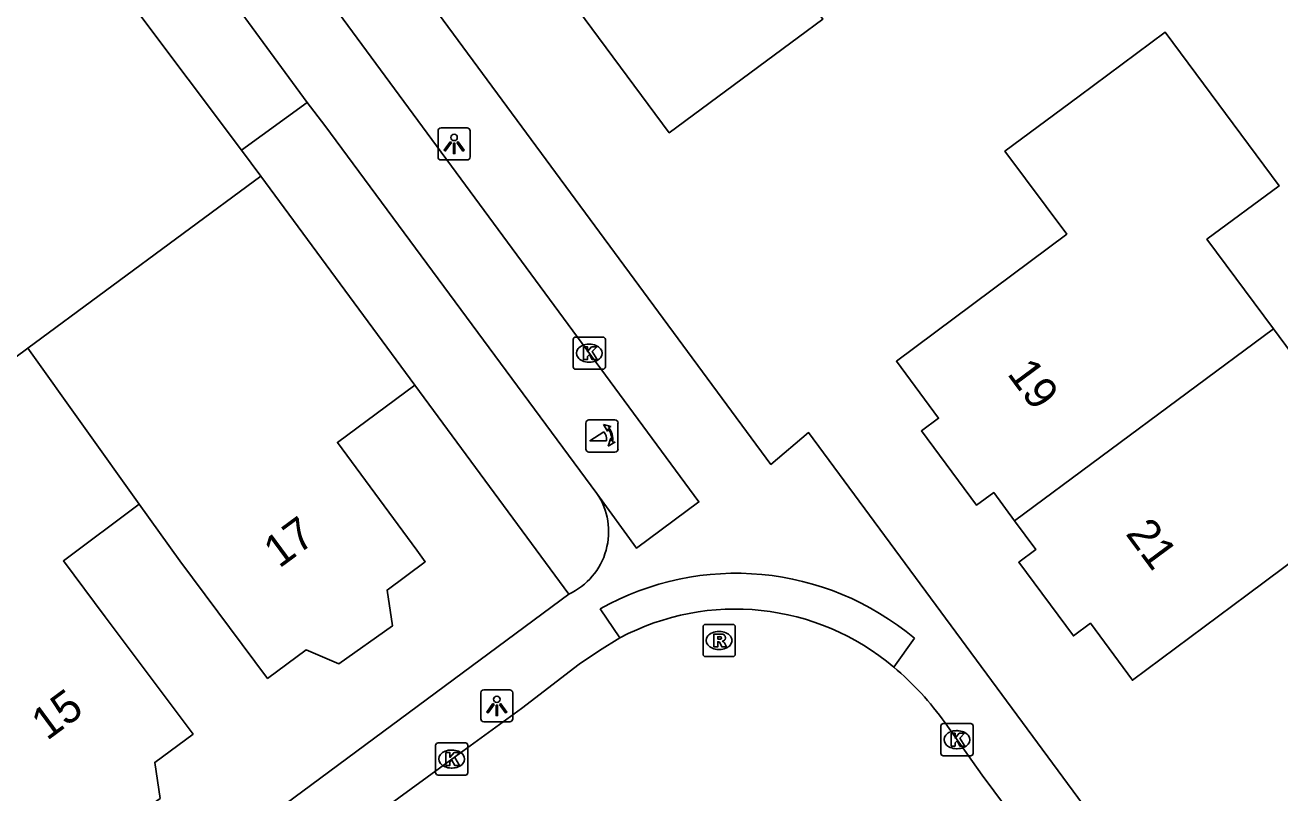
# Model space of a CAD drawing. Extents: x 163427 to 164190, y 380331 to 381641.
# Drawn here: x 163830.78 to 163869.78, y 381146.57 to 381170.43 of the extents above; entities that cross this region are included whole.
import ezdxf

# ---------------------------------------------------------------- set-up
doc = ezdxf.new("R2010")
doc.units = 0
for name, color, linetype in [('IMGEO_Fietspad_open', 7, 'Continuous'), ('IMGEO_Groenvoorziening', 7, 'Continuous'), ('IMGEO_Kolk', 7, 'Continuous'), ('IMGEO_Lichtpunt', 7, 'Continuous'), ('IMGEO_Pand', 7, 'Continuous'), ('IMGEO_Pand_nummerreeks', 7, 'Continuous'), ('IMGEO_Poller', 7, 'Continuous'), ('IMGEO_Rijbaan_lokaal_open', 7, 'Continuous'), ('IMGEO_Rioolput', 7, 'Continuous'), ('IMGEO_Voetpad_open', 7, 'Continuous')]:
    doc.layers.add(name, color=color, linetype=linetype)

msp = doc.modelspace()

# ---------------------------------------------------------------- linework, layer by layer
at = {"layer": 'IMGEO_Fietspad_open'}
for points in [[(163836.166, 381176.725), (163851.72, 381155.614), (163849.785, 381154.173), (163848.55, 381155.876)], [(163839.548, 381168.029), (163835.703, 381173.277)], [(163848.55, 381155.876), (163840.091, 381167.31), (163839.548, 381168.029)]]:
    msp.add_lwpolyline(points, dxfattribs=at)
at = {"layer": 'IMGEO_Groenvoorziening'}
for points in [[(163837.499, 381166.547), (163832.5, 381173.217)], [(163839.548, 381168.029), (163837.499, 381166.547)], [(163838.104, 381165.739), (163837.499, 381166.547)], [(163847.678, 381152.747), (163845.362, 381155.891), (163842.895, 381159.239)]]:
    msp.add_lwpolyline(points, dxfattribs=at)
at = {"layer": 'IMGEO_Kolk'}
for p, q in [((163847.812, 381159.808), (163847.812, 381160.66)), ((163847.887, 381160.734), (163848.739, 381160.734)), ((163848.3, 381160.514), (163848.325, 381160.514)), ((163848.813, 381160.66), (163848.813, 381159.808)), ((163848.739, 381159.734), (163847.887, 381159.734)), ((163848.323, 381159.954), (163848.298, 381159.954)), ((163859.243, 381147.798), (163859.243, 381148.65)), ((163859.318, 381148.724), (163860.17, 381148.724)), ((163859.731, 381148.504), (163859.756, 381148.504)), ((163860.244, 381148.65), (163860.244, 381147.798)), ((163843.537, 381147.197), (163843.537, 381148.049)), ((163843.612, 381148.123), (163844.464, 381148.123)), ((163844.538, 381148.049), (163844.538, 381147.197)), ((163844.025, 381147.903), (163844.05, 381147.903)), ((163860.17, 381147.724), (163859.318, 381147.724)), ((163859.754, 381147.944), (163859.729, 381147.944)), ((163844.048, 381147.343), (163844.023, 381147.343)), ((163844.464, 381147.123), (163843.612, 381147.123))]:
    msp.add_line(p, q, dxfattribs=at)
for points in [[(163847.812, 381159.808), (163847.812, 381160.66)], [(163847.887, 381160.734), (163848.739, 381160.734)], [(163848.133, 381160.434), (163848.256, 381160.434), (163848.256, 381160.283), (163848.386, 381160.434), (163848.55, 381160.434), (163848.404, 381160.283), (163848.557, 381160.034), (163848.405, 381160.034), (163848.32, 381160.198), (163848.256, 381160.131), (163848.256, 381160.034), (163848.133, 381160.034), (163848.133, 381160.434)], [(163848.813, 381160.66), (163848.813, 381159.808)], [(163848.739, 381159.734), (163847.887, 381159.734)], [(163859.243, 381147.798), (163859.243, 381148.65)], [(163859.318, 381148.724), (163860.17, 381148.724)], [(163859.564, 381148.424), (163859.687, 381148.424), (163859.687, 381148.273), (163859.817, 381148.424), (163859.981, 381148.424), (163859.835, 381148.273), (163859.988, 381148.024), (163859.836, 381148.024), (163859.751, 381148.188), (163859.687, 381148.121), (163859.687, 381148.024), (163859.564, 381148.024), (163859.564, 381148.424)], [(163860.244, 381148.65), (163860.244, 381147.798)], [(163843.537, 381147.197), (163843.537, 381148.049)], [(163843.612, 381148.123), (163844.464, 381148.123)], [(163844.538, 381148.049), (163844.538, 381147.197)], [(163843.858, 381147.823), (163843.981, 381147.823), (163843.981, 381147.672), (163844.111, 381147.823), (163844.275, 381147.823), (163844.129, 381147.672), (163844.282, 381147.423), (163844.13, 381147.423), (163844.045, 381147.587), (163843.981, 381147.52), (163843.981, 381147.423), (163843.858, 381147.423), (163843.858, 381147.823)], [(163860.17, 381147.724), (163859.318, 381147.724)], [(163844.464, 381147.123), (163843.612, 381147.123)]]:
    msp.add_lwpolyline(points, dxfattribs=at)
for centre, start, end in [((163847.889, 381160.658), 91.552, 178.448), ((163847.889, 381160.658), 91.552, 178.448), ((163848.737, 381160.658), 1.552, 88.448), ((163848.737, 381160.658), 1.552, 88.448), ((163847.889, 381159.81), 181.552, 268.448), ((163847.889, 381159.81), 181.552, 268.448), ((163848.737, 381159.81), 271.552, 358.448), ((163848.737, 381159.81), 271.552, 358.448), ((163859.32, 381148.648), 91.552, 178.448), ((163859.32, 381148.648), 91.552, 178.448), ((163860.168, 381148.648), 1.552, 88.448), ((163860.168, 381148.648), 1.552, 88.448), ((163843.614, 381148.047), 91.552, 178.448), ((163843.614, 381148.047), 91.552, 178.448), ((163844.462, 381148.047), 1.552, 88.448), ((163844.462, 381148.047), 1.552, 88.448), ((163859.32, 381147.8), 181.552, 268.448), ((163859.32, 381147.8), 181.552, 268.448), ((163860.168, 381147.8), 271.552, 358.448), ((163860.168, 381147.8), 271.552, 358.448), ((163843.614, 381147.199), 181.552, 268.448), ((163843.614, 381147.199), 181.552, 268.448), ((163844.462, 381147.199), 271.552, 358.448), ((163844.462, 381147.199), 271.552, 358.448)]:
    msp.add_arc(centre, 0.0765, start, end, dxfattribs=at)
for centre, major_axis, ratio, start_param, end_param in [((163848.299, 381160.234), (-0.387, 0.002), 0.722429, 4.712389, 7.853982), ((163848.324, 381160.234), (-0.39, 0.002), 0.717154, 1.570796, 4.712389), ((163859.73, 381148.224), (-0.387, 0.002), 0.722429, 4.712389, 7.853982), ((163859.755, 381148.224), (-0.39, 0.002), 0.717154, 1.570796, 4.712389), ((163844.024, 381147.623), (-0.387, 0.002), 0.722429, 4.712389, 7.853982), ((163844.049, 381147.623), (-0.39, 0.002), 0.717154, 1.570796, 4.712389)]:
    msp.add_ellipse(centre, major_axis=major_axis, ratio=ratio, start_param=start_param, end_param=end_param, dxfattribs=at)
at = {"layer": 'IMGEO_Lichtpunt'}
for p, q in [((163843.613, 381167.142), (163843.613, 381166.335)), ((163843.613, 381167.142), (163843.613, 381166.335)), ((163844.515, 381167.237), (163843.707, 381167.237)), ((163844.515, 381167.237), (163843.707, 381167.237)), ((163844.609, 381166.335), (163844.609, 381167.142)), ((163844.609, 381166.335), (163844.609, 381167.142)), ((163843.707, 381166.241), (163844.515, 381166.241)), ((163843.707, 381166.241), (163844.515, 381166.241)), ((163844.941, 381149.68), (163844.941, 381148.873)), ((163844.941, 381149.68), (163844.941, 381148.873)), ((163845.843, 381149.775), (163845.035, 381149.775)), ((163845.843, 381149.775), (163845.035, 381149.775)), ((163845.937, 381148.873), (163845.937, 381149.68)), ((163845.937, 381148.873), (163845.937, 381149.68)), ((163845.035, 381148.779), (163845.843, 381148.779)), ((163845.035, 381148.779), (163845.843, 381148.779))]:
    msp.add_line(p, q, dxfattribs=at)
for points in [[(163843.987, 381166.806), (163844.026, 381166.778), (163843.838, 381166.516), (163843.8, 381166.543), (163843.987, 381166.806)], [(163844.089, 381166.758), (163844.136, 381166.758), (163844.136, 381166.436), (163844.089, 381166.436), (163844.089, 381166.758)], [(163844.199, 381166.778), (163844.237, 381166.805), (163844.424, 381166.543), (163844.385, 381166.515), (163844.199, 381166.778)], [(163845.315, 381149.344), (163845.354, 381149.316), (163845.166, 381149.054), (163845.128, 381149.081), (163845.315, 381149.344)], [(163845.417, 381149.296), (163845.464, 381149.296), (163845.464, 381148.974), (163845.417, 381148.974), (163845.417, 381149.296)], [(163845.527, 381149.316), (163845.565, 381149.343), (163845.752, 381149.081), (163845.713, 381149.053), (163845.527, 381149.316)]]:
    msp.add_lwpolyline(points, dxfattribs=at)
for centre in [(163844.112, 381166.94), (163845.44, 381149.478)]:
    msp.add_circle(centre, 0.0994, dxfattribs=at)
for centre, start, end in [((163843.707, 381167.142), 90, 180), ((163843.707, 381167.142), 90, 180), ((163844.515, 381167.142), 0, 90), ((163844.515, 381167.142), 0, 90), ((163843.707, 381166.335), 180, 270), ((163843.707, 381166.335), 180, 270), ((163844.515, 381166.335), 270, 0), ((163844.515, 381166.335), 270, 360), ((163845.035, 381149.68), 90, 180), ((163845.035, 381149.68), 90, 180), ((163845.843, 381149.68), 0, 90), ((163845.843, 381149.68), 0, 90), ((163845.035, 381148.873), 180, 270), ((163845.035, 381148.873), 180, 270), ((163845.843, 381148.873), 270, 0), ((163845.843, 381148.873), 270, 360)]:
    msp.add_arc(centre, 0.0946, start, end, dxfattribs=at)
at = {"layer": 'IMGEO_Pand'}
for points in [[(163856.695, 381174.92), (163853.909, 381172.859), (163855.572, 381170.611), (163854.82, 381170.056), (163850.798, 381167.085), (163847.085, 381172.1), (163849.687, 381174.023), (163848.417, 381175.741), (163845.76, 381179.336), (163847.53, 381180.623), (163847.146, 381181.152), (163849.456, 381182.856), (163849.849, 381182.323), (163850.738, 381182.979)], [(163861.533, 381155.029), (163860.885, 381155.902), (163860.353, 381155.508), (163858.639, 381157.819), (163859.171, 381158.212), (163857.862, 381159.984), (163861.447, 381162.658), (163863.157, 381163.934), (163861.235, 381166.511), (163863.538, 381168.218), (163866.219, 381170.206), (163869.756, 381165.435), (163867.515, 381163.774), (163869.581, 381160.987)], [(163830.864, 381160.386), (163838.104, 381165.739)], [(163842.895, 381159.239), (163838.104, 381165.739)], [(163861.533, 381155.029), (163869.581, 381160.987)], [(163869.581, 381160.987), (163871.647, 381158.2), (163873.888, 381159.861), (163877.25, 381155.325)], [(163823.618, 381155.041), (163826.6, 381157.234), (163830.864, 381160.386)], [(163830.864, 381160.386), (163834.32, 381155.544)], [(163842.895, 381159.239), (163840.482, 381157.46), (163842.948, 381154.113), (163843.215, 381153.751), (163842.026, 381152.873), (163842.192, 381151.758), (163840.531, 381150.581), (163839.512, 381151.016), (163838.312, 381150.13), (163835.581, 381153.777), (163834.32, 381155.544)], [(163834.32, 381155.544), (163831.966, 381153.781), (163833.267, 381152.044), (163835.998, 381148.397), (163834.805, 381147.516), (163834.971, 381146.4), (163833.31, 381145.223), (163832.291, 381145.658), (163831.091, 381144.772), (163828.366, 381148.43), (163827.112, 381150.199)], [(163872.254, 381151.606), (163870.475, 381153.999), (163868.764, 381152.726), (163865.197, 381150.072), (163863.893, 381151.842), (163863.362, 381151.451), (163861.664, 381153.74), (163862.196, 381154.135), (163861.533, 381155.029)]]:
    msp.add_lwpolyline(points, dxfattribs=at)
at = {"layer": 'IMGEO_Poller'}
for p, q in [((163849.112, 381158.159), (163848.304, 381158.159)), ((163849.112, 381158.159), (163848.304, 381158.159)), ((163848.21, 381158.064), (163848.21, 381157.257)), ((163848.21, 381158.064), (163848.21, 381157.257)), ((163849.206, 381157.257), (163849.206, 381158.064)), ((163849.206, 381157.257), (163849.206, 381158.064)), ((163848.304, 381157.162), (163849.112, 381157.162)), ((163848.304, 381157.162), (163849.112, 381157.162))]:
    msp.add_line(p, q, dxfattribs=at)
for points in [[(163848.845, 381157.515), (163848.332, 381157.515), (163848.762, 381157.79)], [(163848.889, 381157.888), (163848.877, 381157.815), (163848.752, 381158.02)], [(163848.752, 381158.02), (163848.983, 381157.954), (163848.912, 381157.922)], [(163848.905, 381157.343), (163848.971, 381157.574), (163849.001, 381157.506)], [(163849.037, 381157.479), (163849.109, 381157.468), (163848.905, 381157.343)]]:
    msp.add_lwpolyline(points, dxfattribs=at)
for centre, radius, start, end in [((163848.304, 381158.064), 0.0946, 90, 180), ((163848.304, 381158.064), 0.0946, 90, 180), ((163849.112, 381158.064), 0.0946, 0, 90), ((163849.112, 381158.064), 0.0946, 0, 90), ((163848.517, 381157.565), 0.332, 351.3247, 42.4854), ((163848.531, 381157.575), 0.476, 351.7527, 41.1691), ((163848.531, 381157.575), 0.516, 349.3569, 42.2912), ((163848.304, 381157.257), 0.0946, 180, 270), ((163848.304, 381157.257), 0.0946, 180, 270), ((163849.112, 381157.257), 0.0946, 270, 0), ((163849.112, 381157.257), 0.0946, 270, 0)]:
    msp.add_arc(centre, radius, start, end, dxfattribs=at)
at = {"layer": 'IMGEO_Rijbaan_lokaal_open'}
for points in [[(163817.273, 381127.884), (163817.542, 381128.064), (163820.353, 381130.058), (163824.765, 381133.325), (163827.782, 381135.558), (163831.765, 381138.517), (163834.798, 381140.754), (163839.016, 381143.895), (163842.011, 381146.132), (163844.038, 381147.622), (163846.202, 381149.193), (163847.997, 381150.571), (163848.636, 381150.995), (163849.266, 381151.389)], [(163859.374, 381148.746), (163860.525, 381147.119), (163864.123, 381142.29), (163871.759, 381131.945), (163873.116, 381130.132)]]:
    msp.add_lwpolyline(points, dxfattribs=at)
for centre, radius, start, end in [((163852.851, 381144.647), 7.636, 49.8305, 118.0036), ((163851.938, 381143.508), 9.096, 35.1618, 50.062)]:
    msp.add_arc(centre, radius, start, end, dxfattribs=at)
at = {"layer": 'IMGEO_Rioolput'}
for p, q in [((163851.849, 381150.88), (163851.849, 381151.732)), ((163851.924, 381151.806), (163852.776, 381151.806)), ((163852.337, 381151.586), (163852.362, 381151.586)), ((163852.85, 381151.732), (163852.85, 381150.88)), ((163852.776, 381150.806), (163851.924, 381150.806)), ((163852.36, 381151.026), (163852.335, 381151.026))]:
    msp.add_line(p, q, dxfattribs=at)
for points in [[(163851.849, 381150.88), (163851.849, 381151.732)], [(163851.924, 381151.806), (163852.776, 381151.806)], [(163852.438, 381151.504), (163852.186, 381151.506), (163852.186, 381151.106)], [(163852.85, 381151.732), (163852.85, 381150.88)], [(163852.186, 381151.106), (163852.31, 381151.106), (163852.31, 381151.268), (163852.321, 381151.268)], [(163852.364, 381151.425), (163852.31, 381151.425), (163852.31, 381151.344)], [(163852.31, 381151.344), (163852.362, 381151.344)], [(163852.368, 381151.239), (163852.439, 381151.106), (163852.579, 381151.106), (163852.514, 381151.232)], [(163852.776, 381150.806), (163851.924, 381150.806)]]:
    msp.add_lwpolyline(points, dxfattribs=at)
for centre, radius, start, end in [((163851.926, 381151.73), 0.0765, 91.552, 178.448), ((163851.926, 381151.73), 0.0765, 91.552, 178.448), ((163852.437, 381151.394), 0.109, 350.3612, 89.416), ((163852.774, 381151.73), 0.0765, 1.552, 88.448), ((163852.774, 381151.73), 0.0765, 1.552, 88.448), ((163852.32, 381151.215), 0.0533, 26.0293, 88.6989), ((163852.346, 381151.533), 0.19, 274.7715, 282.9687), ((163852.37, 381151.329), 0.0964, 77.0061, 93.1865), ((163852.384, 381151.386), 0.0378, 276.6634, 79.6772), ((163852.435, 381151.394), 0.112, 277.5842, 350.9817), ((163852.419, 381151.179), 0.108, 29.5134, 73.7905), ((163851.926, 381150.882), 0.0765, 181.552, 268.448), ((163851.926, 381150.882), 0.0765, 181.552, 268.448), ((163852.774, 381150.882), 0.0765, 271.552, 358.448), ((163852.774, 381150.882), 0.0765, 271.552, 358.448)]:
    msp.add_arc(centre, radius, start, end, dxfattribs=at)
for centre, major_axis, ratio, start_param, end_param in [((163852.336, 381151.306), (-0.387, 0.002), 0.722429, 4.712389, 7.853982), ((163852.361, 381151.306), (-0.39, 0.002), 0.717154, 1.570796, 4.712389)]:
    msp.add_ellipse(centre, major_axis=major_axis, ratio=ratio, start_param=start_param, end_param=end_param, dxfattribs=at)
at = {"layer": 'IMGEO_Voetpad_open'}
for points in [[(163875.058, 381130.776), (163855.129, 381157.768), (163853.96, 381156.776), (163839.528, 381176.358)], [(163847.678, 381152.747), (163817.071, 381130.093)], [(163849.266, 381151.389), (163848.648, 381152.288)], [(163858.421, 381151.376), (163857.777, 381150.482)]]:
    msp.add_lwpolyline(points, dxfattribs=at)
for centre, radius, start, end in [((163846.78, 381154.683), 2.134, 294.8776, 33.9779), ((163852.876, 381144.771), 8.624, 49.9825, 119.3549)]:
    msp.add_arc(centre, radius, start, end, dxfattribs=at)

# ---------------------------------------------------------------- texts
at = {"layer": 'IMGEO_Pand_nummerreeks'}
for s, rotation, p in [('19', 306.5029, (163861.283, 381159.595)), ('17', 36.4458, (163838.675, 381153.531)), ('21', 306.5029, (163864.964, 381154.622)), ('15', 36.4573, (163831.455, 381148.175))]:
    msp.add_text(s, height=1, rotation=rotation, dxfattribs=at).set_placement(p)

doc.saveas('drawing.dxf')
